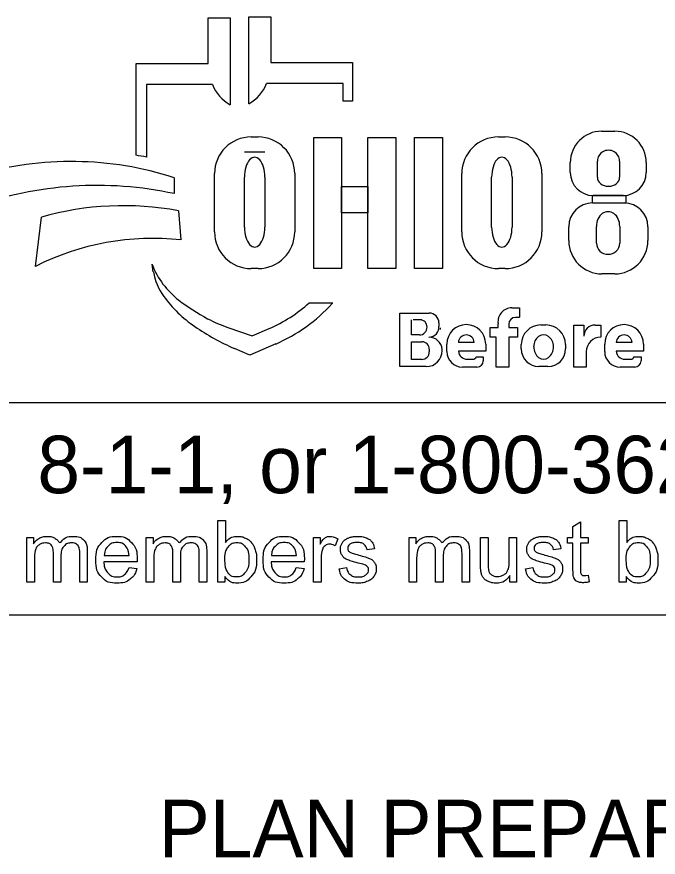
# Model space of a CAD drawing. Extents: x -38.2 to 41.9, y -4 to 24.9.
# Drawn here: x -36.374 to -34.809, y 5.426 to 7.475 of the extents above; entities that cross this region are included whole.
import ezdxf

# ---------------------------------------------------------------- set-up
doc = ezdxf.new("R2010")
doc.units = 0
doc.layers.add('SH_Data', color=7, linetype='Continuous')
doc.layers.add('SH_Text', color=7, linetype='Continuous')

msp = doc.modelspace()

# ---------------------------------------------------------------- linework, layer by layer
at = {"layer": 'SH_Data'}
for p, q in [((-33.0128, 6.5333), (-37.2628, 6.5333)), ((-33.0128, 6.0154), (-37.2628, 6.0154))]:
    msp.add_line(p, q, dxfattribs=at)
at = {"layer": 'SH_Text'}
for p, q in [((-35.9068, 7.3609), (-35.9068, 7.4724)), ((-35.9068, 7.4724), (-35.8531, 7.4724)), ((-35.8531, 7.4724), (-35.8531, 7.2603)), ((-35.8075, 7.2627), (-35.8075, 7.4747)), ((-35.8075, 7.4747), (-35.7538, 7.4747)), ((-35.7538, 7.4747), (-35.7538, 7.3632)), ((-36.0827, 7.137), (-36.0827, 7.3609)), ((-36.0827, 7.3609), (-35.9068, 7.3609)), ((-35.7538, 7.3632), (-35.5546, 7.3632)), ((-35.5546, 7.3632), (-35.5546, 7.2694)), ((-36.0575, 7.3095), (-36.0575, 7.1326)), ((-35.8964, 7.3095), (-36.0575, 7.3095)), ((-35.5779, 7.3118), (-35.7642, 7.3118)), ((-35.5779, 7.2694), (-35.5779, 7.3118)), ((-35.5546, 7.2694), (-35.5779, 7.2694)), ((-34.9472, 7.1957), (-34.9145, 7.1957)), ((-35.8018, 7.1817), (-35.7852, 7.1817)), ((-35.1987, 7.1817), (-35.1822, 7.1817)), ((-35.7685, 7.1447), (-35.8183, 7.1447)), ((-35.0235, 7.0951), (-35.0235, 7.1194)), ((-34.9574, 7.0837), (-34.9574, 7.123)), ((-34.9032, 7.123), (-34.9032, 7.0837)), ((-34.8382, 7.1194), (-34.8382, 7.0951)), ((-35.8912, 6.9502), (-35.8912, 7.0923)), ((-35.6958, 7.0923), (-35.6958, 6.9502)), ((-35.2882, 6.9502), (-35.2882, 7.0923)), ((-35.0927, 7.0923), (-35.0927, 6.9502)), ((-35.9894, 7.0824), (-35.9894, 7.0435)), ((-35.8183, 6.9616), (-35.8183, 7.084)), ((-35.7685, 7.084), (-35.7685, 6.9616)), ((-35.2153, 6.9616), (-35.2153, 7.084)), ((-35.1655, 7.084), (-35.1655, 6.9616)), ((-34.8942, 7.0391), (-34.9675, 7.0391)), ((-34.9693, 7.0208), (-34.892, 7.0208)), ((-35.9795, 7.0017), (-35.9732, 6.9308)), ((-36.3283, 6.8662), (-36.3136, 6.9863)), ((-35.0272, 6.9289), (-35.0272, 6.9629)), ((-34.9597, 6.9229), (-34.9597, 6.9638)), ((-34.9029, 6.9638), (-34.9029, 6.9229)), ((-34.8341, 6.9629), (-34.8341, 6.9289)), ((-36.0406, 6.8533), (-36.0436, 6.8712)), ((-35.7852, 6.8608), (-35.8018, 6.8608)), ((-35.1822, 6.8608), (-35.1987, 6.8608)), ((-34.9151, 6.8479), (-34.9463, 6.8479)), ((-35.6603, 6.7774), (-35.6029, 6.7774)), ((-35.1664, 6.7652), (-35.147, 6.7652)), ((-35.147, 6.7652), (-35.147, 6.7422)), ((-35.439, 6.6217), (-35.439, 6.7524)), ((-35.439, 6.7524), (-35.3678, 6.7524)), ((-35.147, 6.7417), (-35.1571, 6.7417)), ((-35.411, 6.6989), (-35.411, 6.7358)), ((-35.3858, 6.7358), (-35.4071, 6.7358)), ((-35.3441, 6.7286), (-35.3441, 6.7207)), ((-35.1997, 6.7168), (-35.1997, 6.7272)), ((-35.1736, 6.7252), (-35.1736, 6.7168)), ((-35.0952, 6.7234), (-35.0831, 6.7234)), ((-35.0149, 6.6205), (-35.0149, 6.7231)), ((-35.0149, 6.7231), (-34.9904, 6.7231)), ((-34.9904, 6.7231), (-34.9904, 6.6963)), ((-34.9632, 6.7231), (-34.9493, 6.7231)), ((-34.9493, 6.7231), (-34.9493, 6.6935)), ((-35.8587, 6.717), (-35.7993, 6.6965)), ((-35.7993, 6.6965), (-35.7583, 6.7144)), ((-35.219, 6.6938), (-35.219, 6.7168)), ((-35.219, 6.7168), (-35.1997, 6.7168)), ((-35.1736, 6.7168), (-35.152, 6.7168)), ((-35.152, 6.7168), (-35.152, 6.6938)), ((-35.3916, 6.6989), (-35.411, 6.6989)), ((-35.411, 6.6395), (-35.411, 6.6824)), ((-35.411, 6.6824), (-35.3855, 6.6824)), ((-35.2579, 6.6808), (-35.2964, 6.6808)), ((-35.2041, 6.6938), (-35.219, 6.6938)), ((-35.2041, 6.6205), (-35.2041, 6.6938)), ((-35.152, 6.6938), (-35.1736, 6.6938)), ((-35.1736, 6.6938), (-35.1736, 6.6205)), ((-34.873, 6.6808), (-34.9115, 6.6808)), ((-35.8053, 6.6495), (-35.8427, 6.666)), ((-35.742, 6.677), (-35.8053, 6.6495)), ((-35.3674, 6.6642), (-35.3674, 6.6579)), ((-35.336, 6.6613), (-35.336, 6.661)), ((-35.3244, 6.6584), (-35.3244, 6.6769)), ((-35.2299, 6.6769), (-35.2299, 6.6592)), ((-35.143, 6.6648), (-35.143, 6.6756)), ((-35.0353, 6.6756), (-35.0353, 6.6648)), ((-34.9395, 6.6584), (-34.9395, 6.6769)), ((-34.845, 6.6769), (-34.845, 6.6592)), ((-35.3858, 6.6395), (-35.411, 6.6395)), ((-35.2299, 6.6592), (-35.2963, 6.6592)), ((-35.2754, 6.6399), (-35.2613, 6.6399)), ((-35.2527, 6.6455), (-35.2359, 6.6455)), ((-35.2359, 6.6455), (-35.2359, 6.6357)), ((-34.9844, 6.6586), (-34.9844, 6.6205)), ((-34.845, 6.6592), (-34.9114, 6.6592)), ((-34.8905, 6.6399), (-34.8764, 6.6399)), ((-34.8678, 6.6455), (-34.8509, 6.6455)), ((-34.8509, 6.6455), (-34.8509, 6.6357)), ((-35.3753, 6.6217), (-35.439, 6.6217)), ((-35.2511, 6.6205), (-35.2865, 6.6205)), ((-35.1736, 6.6205), (-35.2041, 6.6205)), ((-35.078, 6.622), (-35.1002, 6.622)), ((-34.9844, 6.6205), (-35.0149, 6.6205)), ((-34.8662, 6.6205), (-34.9016, 6.6205))]:
    msp.add_line(p, q, dxfattribs=at)
for points in [[(-35.6494, 7.1807), (-35.5814, 7.1807), (-35.5814, 6.8607), (-35.6494, 6.8607)], [(-35.5172, 7.1807), (-35.4492, 7.1807), (-35.4492, 6.8607), (-35.5172, 6.8607)], [(-35.4039, 7.1807), (-35.3351, 7.1807), (-35.3351, 6.8607), (-35.4039, 6.8607)], [(-35.5814, 7.0608), (-35.5172, 7.0608), (-35.5172, 6.9968), (-35.5814, 6.9968)], [(-34.9697, 7.0392), (-34.888, 7.0392), (-34.888, 7.0207), (-34.9697, 7.0207)]]:
    msp.add_lwpolyline(points, close=True, dxfattribs=at)
for points in [[(-35.866, 6.0965), (-35.883, 6.0965), (-35.883, 6.2467), (-35.8646, 6.2467), (-35.8646, 6.1932)], [(-35.017, 6.1284), (-35.017, 6.1911), (-35.0307, 6.1911), (-35.0307, 6.2054), (-35.017, 6.2054), (-35.017, 6.2323), (-34.9986, 6.2434), (-34.9986, 6.2054), (-34.9802, 6.2054), (-34.9802, 6.1911), (-34.9986, 6.1911), (-34.9986, 6.1273)], [(-34.8869, 6.0965), (-34.904, 6.0965), (-34.904, 6.2467), (-34.8855, 6.2467), (-34.8855, 6.1932)], [(-36.3491, 6.0965), (-36.3491, 6.2054), (-36.3326, 6.2054), (-36.3326, 6.19)], [(-36.0577, 6.0965), (-36.0577, 6.2054), (-36.0412, 6.2054), (-36.0412, 6.19)], [(-35.6499, 6.0965), (-35.6499, 6.2054), (-35.6333, 6.2054), (-35.6333, 6.1889)], [(-35.5909, 6.2019), (-35.5973, 6.1848)], [(-35.4167, 6.0965), (-35.4167, 6.2054), (-35.4002, 6.2054), (-35.4002, 6.19)], [(-35.2424, 6.138), (-35.2424, 6.2054), (-35.224, 6.2054), (-35.224, 6.1451)], [(-35.1727, 6.1471), (-35.1727, 6.2054), (-35.1543, 6.2054), (-35.1543, 6.0965), (-35.1707, 6.0965)], [(-36.2016, 6.1712), (-36.2016, 6.0965), (-36.22, 6.0965), (-36.22, 6.165)], [(-35.9102, 6.1712), (-35.9102, 6.0965), (-35.9286, 6.0965), (-35.9286, 6.165)], [(-35.5009, 6.1772), (-35.519, 6.1748)], [(-35.2692, 6.1712), (-35.2692, 6.0965), (-35.2876, 6.0965), (-35.2876, 6.165)], [(-35.0463, 6.1772), (-35.0644, 6.1748)], [(-36.3306, 6.1529), (-36.3306, 6.0965), (-36.3491, 6.0965)], [(-36.266, 6.1597), (-36.266, 6.0965), (-36.2844, 6.0965), (-36.2844, 6.1672)], [(-36.1604, 6.1613), (-36.0997, 6.1613)], [(-36.0393, 6.1529), (-36.0393, 6.0965), (-36.0577, 6.0965)], [(-35.9746, 6.1597), (-35.9746, 6.0965), (-35.993, 6.0965), (-35.993, 6.1672)], [(-35.7525, 6.1613), (-35.6917, 6.1613)], [(-35.6315, 6.1535), (-35.6315, 6.0965), (-35.6499, 6.0965)], [(-35.3983, 6.1529), (-35.3983, 6.0965), (-35.4167, 6.0965)], [(-35.3336, 6.1597), (-35.3336, 6.0965), (-35.352, 6.0965), (-35.352, 6.1672)], [(-36.0803, 6.1462), (-36.1615, 6.1462)], [(-36.0999, 6.1317), (-36.0808, 6.1293)], [(-35.6723, 6.1462), (-35.7535, 6.1462)], [(-35.6919, 6.1317), (-35.6728, 6.1293)], [(-35.5873, 6.129), (-35.5691, 6.1319)], [(-35.1327, 6.129), (-35.1145, 6.1319)], [(-35.866, 6.1102), (-35.866, 6.0965)], [(-35.1707, 6.0965), (-35.1707, 6.1126)], [(-34.9802, 6.113), (-34.9776, 6.0967)], [(-34.8869, 6.1102), (-34.8869, 6.0965)]]:
    msp.add_lwpolyline(points, dxfattribs=at)
for centre, radius, start, end in [((-35.805, 7.3462), 0.0985, 201.9296, 240.7469), ((-35.8556, 7.3486), 0.0985, 299.2531, 338.0704), ((-34.9472, 7.1194), 0.0763, 90, 180), ((-34.9145, 7.1194), 0.0763, 0, 90), ((-35.8018, 7.0923), 0.0895, 90, 180), ((-35.7852, 7.0923), 0.0895, 0, 90), ((-35.1987, 7.0923), 0.0895, 90, 180), ((-35.1822, 7.0923), 0.0895, 0, 90), ((-36.2109, 6.328), 0.8191, 79.2074, 81.0007), ((-36.2406, 6.3028), 0.8191, 72.1402, 106.3144), ((-34.9675, 7.0951), 0.056, 180, 270), ((-34.8942, 7.0951), 0.056, 270, 0), ((-36.1776, 6.1717), 0.8919, 77.8238, 109.8274), ((-36.1137, 6.282), 0.7322, 79.44, 105.8467), ((-34.9693, 6.9629), 0.0579, 90, 180), ((-34.892, 6.9629), 0.0579, 0, 90), ((-35.8018, 6.9502), 0.0895, 180, 270), ((-35.7852, 6.9502), 0.0895, 270, 0), ((-35.1987, 6.9502), 0.0895, 180, 270), ((-35.1822, 6.9502), 0.0895, 270, 0), ((-36.0416, 6.2988), 0.6357, 83.8248, 116.8021), ((-34.9463, 6.9289), 0.081, 180, 270), ((-34.9151, 6.9289), 0.081, 270, 0), ((-35.8562, 6.9433), 0.2008, 201.0457, 232.5314), ((-35.8993, 6.8774), 0.1433, 189.6817, 216.0884), ((-35.7656, 6.9748), 0.3088, 216.0884, 235.7167), ((-35.6637, 7.1945), 0.5173, 232.5314, 241.794), ((-35.9017, 7.0448), 0.3602, 293.4582, 312.0712), ((-35.9017, 7.0448), 0.401, 293.4582, 317.8286), ((-35.1664, 6.7316), 0.0335, 90, 187.5187), ((-35.3678, 6.7286), 0.0238, 0, 90), ((-35.1571, 6.7252), 0.0165, 90, 180), ((-35.7489, 7.0357), 0.3371, 241.794, 250.9821), ((-35.3898, 6.7189), 0.0169, 357.8325, 90), ((-35.2772, 6.6769), 0.0473, 0, 180), ((-35.0952, 6.6756), 0.0478, 90, 180), ((-35.0831, 6.6756), 0.0478, 0, 90), ((-34.9635, 6.6963), 0.0269, 89.2449, 180), ((-34.8923, 6.6769), 0.0473, 0, 180), ((-35.5991, 7.2191), 0.6044, 235.7167, 246.2325), ((-35.3916, 6.7176), 0.0187, 270, 2.0582), ((-35.3682, 6.7179), 0.0243, 270, 6.6529), ((-35.3576, 6.7164), 0.0175, 347.4023, 0), ((-35.3855, 6.6642), 0.0181, 0, 90), ((-35.3681, 6.6615), 0.0321, 4.0748, 90), ((-35.2771, 6.6798), 0.0193, 2.9632, 177.0368), ((-34.9495, 6.6586), 0.0349, 89.6033, 180), ((-34.8922, 6.6798), 0.0193, 2.9632, 177.0368), ((-35.3753, 6.661), 0.0393, 270, 0), ((-35.369, 6.6613), 0.033, 0, 11.7502), ((-35.1002, 6.6648), 0.0428, 180, 270), ((-35.078, 6.6648), 0.0428, 270, 0), ((-35.3858, 6.6579), 0.0184, 270, 0), ((-35.2865, 6.6584), 0.038, 180, 270), ((-35.2754, 6.6609), 0.021, 184.827, 270), ((-35.2613, 6.6493), 0.00938, 270, 335.9979), ((-34.9016, 6.6584), 0.038, 180, 270), ((-34.8905, 6.6609), 0.021, 184.827, 270), ((-34.8764, 6.6493), 0.00938, 270, 335.9979), ((-35.2511, 6.6357), 0.0152, 270, 0), ((-34.8662, 6.6357), 0.0152, 270, 0)]:
    msp.add_arc(centre, radius, start, end, dxfattribs=at)
for centre, major_axis, ratio, start_param, end_param in [((-35.7934, 7.084), (0, 0.0484), 0.514403, 4.712389, 7.853982), ((-35.1904, 7.084), (0, 0.0484), 0.514403, 4.712389, 7.853982), ((-34.9303, 7.123), (0.0271, 0), 0.969373, 0, 3.141593), ((-34.9303, 7.0837), (0.0271, 0), 0.818453, 3.141593, 6.283185), ((-34.9313, 6.9638), (0, 0.0358), 0.794529, 4.712389, 7.853982), ((-35.7934, 6.9616), (0, 0.0484), 0.514403, 1.570796, 4.712389), ((-35.1904, 6.9616), (0, 0.0484), 0.514403, 1.570796, 4.712389), ((-34.9313, 6.9229), (0.0284, 0), 0.959837, 3.141593, 6.283185), ((-35.0887, 6.6702), (0, 0.029), 0.832186, 4.712389, 7.853982), ((-35.0887, 6.6702), (0, 0.0302), 0.797287, 1.570796, 4.712389)]:
    msp.add_ellipse(centre, major_axis=major_axis, ratio=ratio, start_param=start_param, end_param=end_param, dxfattribs=at)
for points in [[(-36.3326, 6.19), (-36.3275, 6.198), (-36.319, 6.2029), (-36.3105, 6.2078), (-36.2996, 6.2078), (-36.2875, 6.2078), (-36.2798, 6.2027), (-36.272, 6.1977), (-36.2689, 6.1887), (-36.2559, 6.2078), (-36.2352, 6.2078), (-36.219, 6.2078), (-36.2103, 6.1988), (-36.2016, 6.1899), (-36.2016, 6.1712)], [(-36.2844, 6.1672), (-36.2844, 6.1795), (-36.2889, 6.1856), (-36.2934, 6.1918), (-36.3037, 6.1918), (-36.3115, 6.1918), (-36.3181, 6.1877), (-36.3247, 6.1836), (-36.3277, 6.1757), (-36.3306, 6.1678), (-36.3306, 6.1529)], [(-36.22, 6.165), (-36.22, 6.1761), (-36.2218, 6.181), (-36.2236, 6.1858), (-36.2283, 6.1888), (-36.233, 6.1918), (-36.2393, 6.1918), (-36.2508, 6.1918), (-36.2584, 6.1841), (-36.266, 6.1765), (-36.266, 6.1597)], [(-36.0808, 6.1293), (-36.0853, 6.1126), (-36.0975, 6.1034), (-36.1097, 6.0941), (-36.1287, 6.0941), (-36.1525, 6.0941), (-36.1665, 6.1088), (-36.1805, 6.1235), (-36.1805, 6.15), (-36.1805, 6.1775), (-36.1663, 6.1926), (-36.1522, 6.2078), (-36.1297, 6.2078), (-36.1079, 6.2078), (-36.094, 6.1929), (-36.0802, 6.1781), (-36.0802, 6.1511), (-36.0802, 6.1495), (-36.0803, 6.1462)], [(-36.0997, 6.1613), (-36.1009, 6.1751), (-36.1066, 6.182), (-36.1155, 6.1927), (-36.1295, 6.1927), (-36.1422, 6.1927), (-36.1509, 6.1841), (-36.1595, 6.1756), (-36.1604, 6.1613)], [(-36.0412, 6.19), (-36.0361, 6.198), (-36.0276, 6.2029), (-36.0191, 6.2078), (-36.0082, 6.2078), (-35.9961, 6.2078), (-35.9884, 6.2027), (-35.9807, 6.1977), (-35.9775, 6.1887), (-35.9646, 6.2078), (-35.9438, 6.2078), (-35.9276, 6.2078), (-35.9189, 6.1988), (-35.9102, 6.1899), (-35.9102, 6.1712)], [(-35.993, 6.1672), (-35.993, 6.1795), (-35.9975, 6.1856), (-36.0021, 6.1918), (-36.0123, 6.1918), (-36.0201, 6.1918), (-36.0267, 6.1877), (-36.0333, 6.1836), (-36.0363, 6.1757), (-36.0393, 6.1678), (-36.0393, 6.1529)], [(-35.9286, 6.165), (-35.9286, 6.1761), (-35.9304, 6.181), (-35.9322, 6.1858), (-35.9369, 6.1888), (-35.9416, 6.1918), (-35.948, 6.1918), (-35.9594, 6.1918), (-35.967, 6.1841), (-35.9746, 6.1765), (-35.9746, 6.1597)], [(-35.8662, 6.1518), (-35.8662, 6.1322), (-35.8609, 6.1235), (-35.8522, 6.1092), (-35.8374, 6.1092), (-35.8253, 6.1092), (-35.8165, 6.1197), (-35.8077, 6.1303), (-35.8077, 6.1511), (-35.8077, 6.1724), (-35.8162, 6.1825), (-35.8246, 6.1927), (-35.8366, 6.1927), (-35.8486, 6.1927), (-35.8574, 6.1822), (-35.8662, 6.1717), (-35.8662, 6.1518)], [(-35.8646, 6.1932), (-35.8529, 6.2078), (-35.8348, 6.2078), (-35.8248, 6.2078), (-35.8158, 6.2037), (-35.8069, 6.1997), (-35.8011, 6.1924), (-35.7953, 6.185), (-35.792, 6.1747), (-35.7887, 6.1644), (-35.7887, 6.1526), (-35.7887, 6.1246), (-35.8026, 6.1094), (-35.8164, 6.0941), (-35.8358, 6.0941), (-35.855, 6.0941), (-35.866, 6.1102)], [(-35.6728, 6.1293), (-35.6774, 6.1126), (-35.6895, 6.1034), (-35.7017, 6.0941), (-35.7207, 6.0941), (-35.7445, 6.0941), (-35.7585, 6.1088), (-35.7725, 6.1235), (-35.7725, 6.15), (-35.7725, 6.1775), (-35.7584, 6.1926), (-35.7442, 6.2078), (-35.7217, 6.2078), (-35.6999, 6.2078), (-35.6861, 6.1929), (-35.6722, 6.1781), (-35.6722, 6.1511), (-35.6722, 6.1495), (-35.6723, 6.1462)], [(-35.6917, 6.1613), (-35.6929, 6.1751), (-35.6987, 6.182), (-35.7075, 6.1927), (-35.7215, 6.1927), (-35.7342, 6.1927), (-35.7429, 6.1841), (-35.7515, 6.1756), (-35.7525, 6.1613)], [(-35.6333, 6.1889), (-35.627, 6.2004), (-35.6216, 6.2041), (-35.6162, 6.2078), (-35.6098, 6.2078), (-35.6005, 6.2078), (-35.5909, 6.2019)], [(-35.5973, 6.1848), (-35.604, 6.1888), (-35.6108, 6.1888), (-35.6168, 6.1888), (-35.6216, 6.1851), (-35.6264, 6.1815), (-35.6284, 6.175), (-35.6315, 6.1652), (-35.6315, 6.1535)], [(-35.519, 6.1748), (-35.5202, 6.1832), (-35.5261, 6.1879), (-35.532, 6.1927), (-35.5428, 6.1927), (-35.5555, 6.1927), (-35.5609, 6.1885), (-35.5664, 6.1843), (-35.5664, 6.1786), (-35.5664, 6.175), (-35.5641, 6.1721), (-35.5619, 6.1692), (-35.557, 6.1672), (-35.5543, 6.1662), (-35.5407, 6.1625), (-35.5211, 6.1573), (-35.5134, 6.154), (-35.5056, 6.1506), (-35.5012, 6.1443), (-35.4968, 6.1379), (-35.4968, 6.1285), (-35.4968, 6.1193), (-35.5022, 6.1112), (-35.5076, 6.103), (-35.5177, 6.0986), (-35.5279, 6.0941), (-35.5407, 6.0941), (-35.562, 6.0941), (-35.5731, 6.1029), (-35.5842, 6.1117), (-35.5873, 6.129)], [(-35.5691, 6.1319), (-35.5676, 6.1209), (-35.5605, 6.1151), (-35.5535, 6.1092), (-35.5409, 6.1092), (-35.5281, 6.1092), (-35.522, 6.1144), (-35.5158, 6.1196), (-35.5158, 6.1266), (-35.5158, 6.1328), (-35.5212, 6.1364), (-35.525, 6.1389), (-35.5401, 6.1427), (-35.5604, 6.1478), (-35.5683, 6.1515), (-35.5761, 6.1553), (-35.5802, 6.1619), (-35.5842, 6.1685), (-35.5842, 6.1765), (-35.5842, 6.1837), (-35.5809, 6.1899), (-35.5776, 6.1961), (-35.5718, 6.2002), (-35.5675, 6.2034), (-35.5601, 6.2056), (-35.5526, 6.2078), (-35.5441, 6.2078), (-35.5313, 6.2078), (-35.5216, 6.2041), (-35.5119, 6.2004), (-35.5073, 6.1941), (-35.5027, 6.1878), (-35.5009, 6.1772)], [(-35.4002, 6.19), (-35.3951, 6.198), (-35.3866, 6.2029), (-35.3781, 6.2078), (-35.3672, 6.2078), (-35.3551, 6.2078), (-35.3474, 6.2027), (-35.3397, 6.1977), (-35.3365, 6.1887), (-35.3236, 6.2078), (-35.3028, 6.2078), (-35.2866, 6.2078), (-35.2779, 6.1988), (-35.2692, 6.1899), (-35.2692, 6.1712)], [(-35.352, 6.1672), (-35.352, 6.1795), (-35.3565, 6.1856), (-35.3611, 6.1918), (-35.3713, 6.1918), (-35.3791, 6.1918), (-35.3857, 6.1877), (-35.3923, 6.1836), (-35.3953, 6.1757), (-35.3983, 6.1678), (-35.3983, 6.1529)], [(-35.2876, 6.165), (-35.2876, 6.1761), (-35.2894, 6.181), (-35.2912, 6.1858), (-35.2959, 6.1888), (-35.3006, 6.1918), (-35.307, 6.1918), (-35.3184, 6.1918), (-35.326, 6.1841), (-35.3336, 6.1765), (-35.3336, 6.1597)], [(-35.0644, 6.1748), (-35.0657, 6.1832), (-35.0715, 6.1879), (-35.0774, 6.1927), (-35.0882, 6.1927), (-35.1009, 6.1927), (-35.1064, 6.1885), (-35.1118, 6.1843), (-35.1118, 6.1786), (-35.1118, 6.175), (-35.1095, 6.1721), (-35.1073, 6.1692), (-35.1025, 6.1672), (-35.0997, 6.1662), (-35.0862, 6.1625), (-35.0666, 6.1573), (-35.0588, 6.154), (-35.0511, 6.1506), (-35.0466, 6.1443), (-35.0422, 6.1379), (-35.0422, 6.1285), (-35.0422, 6.1193), (-35.0476, 6.1112), (-35.053, 6.103), (-35.0632, 6.0986), (-35.0733, 6.0941), (-35.0861, 6.0941), (-35.1074, 6.0941), (-35.1185, 6.1029), (-35.1297, 6.1117), (-35.1327, 6.129)], [(-35.1145, 6.1319), (-35.113, 6.1209), (-35.106, 6.1151), (-35.0989, 6.1092), (-35.0863, 6.1092), (-35.0735, 6.1092), (-35.0674, 6.1144), (-35.0612, 6.1196), (-35.0612, 6.1266), (-35.0612, 6.1328), (-35.0667, 6.1364), (-35.0705, 6.1389), (-35.0855, 6.1427), (-35.1059, 6.1478), (-35.1137, 6.1515), (-35.1216, 6.1553), (-35.1256, 6.1619), (-35.1297, 6.1685), (-35.1297, 6.1765), (-35.1297, 6.1837), (-35.1263, 6.1899), (-35.123, 6.1961), (-35.1172, 6.2002), (-35.1129, 6.2034), (-35.1055, 6.2056), (-35.0981, 6.2078), (-35.0895, 6.2078), (-35.0767, 6.2078), (-35.067, 6.2041), (-35.0573, 6.2004), (-35.0527, 6.1941), (-35.0481, 6.1878), (-35.0463, 6.1772)], [(-34.8871, 6.1518), (-34.8871, 6.1322), (-34.8818, 6.1235), (-34.8731, 6.1092), (-34.8583, 6.1092), (-34.8463, 6.1092), (-34.8375, 6.1197), (-34.8287, 6.1303), (-34.8287, 6.1511), (-34.8287, 6.1724), (-34.8371, 6.1825), (-34.8455, 6.1927), (-34.8575, 6.1927), (-34.8696, 6.1927), (-34.8784, 6.1822), (-34.8871, 6.1717), (-34.8871, 6.1518)], [(-34.8855, 6.1932), (-34.8739, 6.2078), (-34.8557, 6.2078), (-34.8457, 6.2078), (-34.8368, 6.2037), (-34.8278, 6.1997), (-34.822, 6.1924), (-34.8162, 6.185), (-34.8129, 6.1747), (-34.8097, 6.1644), (-34.8097, 6.1526), (-34.8097, 6.1246), (-34.8235, 6.1094), (-34.8373, 6.0941), (-34.8567, 6.0941), (-34.876, 6.0941), (-34.8869, 6.1102)], [(-36.1615, 6.1462), (-36.1605, 6.1283), (-36.1513, 6.1188), (-36.1422, 6.1092), (-36.1286, 6.1092), (-36.1184, 6.1092), (-36.1113, 6.1146), (-36.1041, 6.1199), (-36.0999, 6.1317)], [(-35.7535, 6.1462), (-35.7525, 6.1283), (-35.7433, 6.1188), (-35.7342, 6.1092), (-35.7206, 6.1092), (-35.7104, 6.1092), (-35.7033, 6.1146), (-35.6961, 6.1199), (-35.6919, 6.1317)], [(-35.1707, 6.1126), (-35.1834, 6.0941), (-35.2052, 6.0941), (-35.2149, 6.0941), (-35.2232, 6.0978), (-35.2315, 6.1015), (-35.2356, 6.1071), (-35.2396, 6.1127), (-35.2413, 6.1208), (-35.2424, 6.1262), (-35.2424, 6.138)], [(-35.224, 6.1451), (-35.224, 6.1306), (-35.2228, 6.1256), (-35.2211, 6.1183), (-35.2155, 6.1142), (-35.2098, 6.11), (-35.2015, 6.11), (-35.1933, 6.11), (-35.186, 6.1143), (-35.1787, 6.1185), (-35.1757, 6.1259), (-35.1727, 6.1332), (-35.1727, 6.1471)], [(-34.9776, 6.0967), (-34.9853, 6.095), (-34.9915, 6.095), (-35.0015, 6.095), (-35.007, 6.0982), (-35.0125, 6.1014), (-35.0148, 6.1066), (-35.017, 6.1118), (-35.017, 6.1284)], [(-34.9986, 6.1273), (-34.9986, 6.1194), (-34.9976, 6.1171), (-34.9967, 6.1149), (-34.9945, 6.1135), (-34.9923, 6.1122), (-34.9882, 6.1122), (-34.9852, 6.1122), (-34.9802, 6.113)]]:
    msp.add_open_spline(points, degree=3, dxfattribs=at)

# ---------------------------------------------------------------- texts
for s, p in [('OHIO811, 8-1-1, or 1-800-362-2764', (-37.2183, 6.3132)), ('PLAN PREPARED BY:', (-36.0278, 5.4256))]:
    msp.add_text(s, height=0.14, dxfattribs=at).set_placement(p)

doc.saveas('drawing.dxf')
